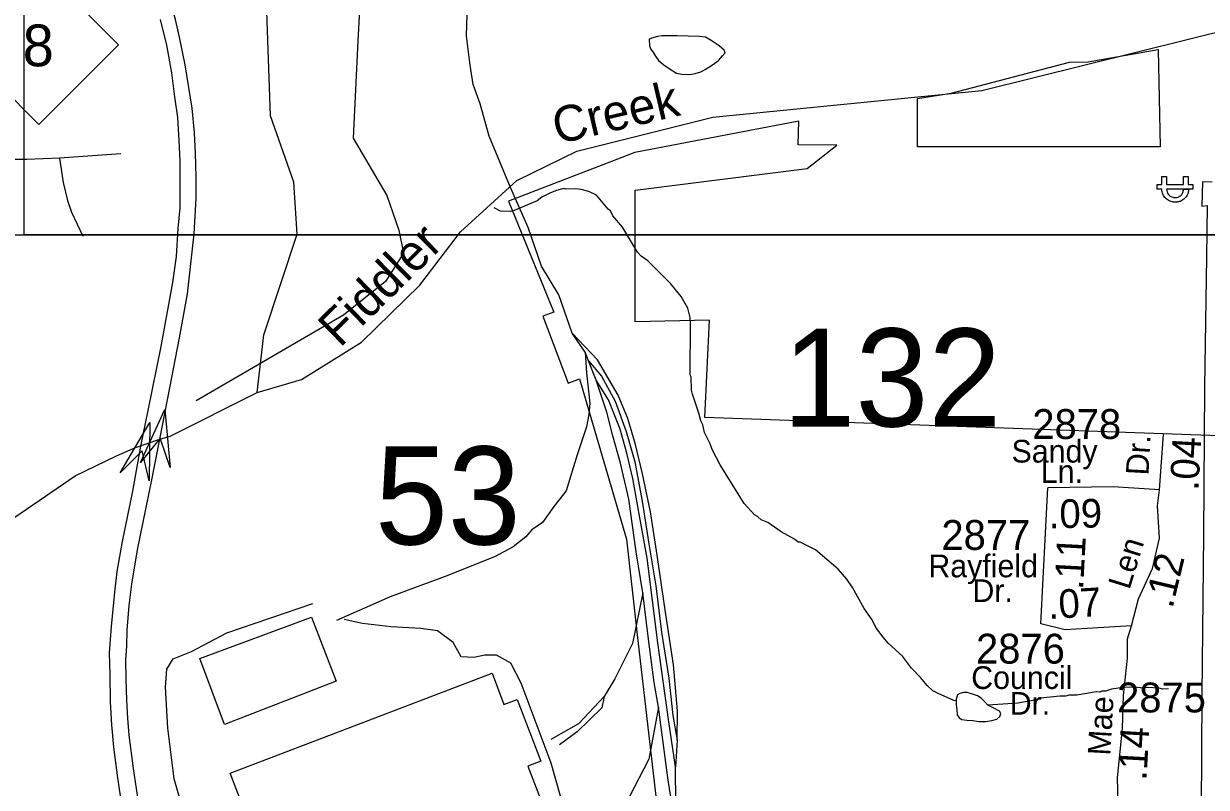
# Model space of a CAD drawing. Extents: x 1547597 to 1699558, y 810033 to 920809.
# Drawn here: x 1633721 to 1638672, y 828995 to 832191 of the extents above; entities that cross this region are included whole.
import ezdxf

# ---------------------------------------------------------------- set-up
doc = ezdxf.new("R2010")
doc.units = 0
for name, color, linetype in [('Exist Boundary Political City Limit New', 7, 'Continuous'), ('Exist Boundary Political City Limit New Hole', 7, 'Continuous'), ('Exist Cultural Warehouse Building Footprint', 7, 'Continuous'), ('Exist Hydrographic Creek Single Shore', 7, 'Continuous'), ('Exist Hydrographic Misc Water Feature', 7, 'Continuous'), ('Exist Railroad Mainline', 7, 'Continuous'), ('Exist Railroad Siding', 7, 'Continuous'), ('Exist Road Non-System Type 51', 7, 'Continuous'), ('Exist Road Primary NC Shield CELL', 7, 'Continuous'), ('Exist Road Primary NC Shield Number Label', 7, 'Continuous'), ('Exist Road Primary US Divided Attributed', 7, 'Continuous'), ('Exist Road Secondary Mileage Hundredths English Label', 7, 'Continuous'), ('Exist Road Secondary Structure Standard Bridge Attributed CELL', 7, 'Continuous'), ('Exist Road Secondary Structure Standard Bridge Number Label', 7, 'Continuous'), ('Exist Road Secondary Type 51 Attributed', 7, 'Continuous'), ('Exist Road Secondary Type 51 Label', 7, 'Continuous'), ('Exist Road Secondary Type 51 Number Label', 7, 'Continuous'), ('Exist Utilities Electrical Power Substation CELL', 7, 'Continuous'), ('Exist Utilities Electrical Transmission Line', 7, 'Continuous'), ('Map Preparation Boundary City Limit Buffer Line', 7, 'Continuous'), ('Map Preparation Inset Cut Line', 7, 'Continuous'), ('Old_Level_32', 7, 'Continuous')]:
    doc.layers.add(name, color=color, linetype=linetype)

msp = doc.modelspace()

# ---------------------------------------------------------------- linework, layer by layer
at = {"layer": 'Exist Boundary Political City Limit New'}
for points in [[(1636572.2, 830542.2), (1636592.2, 830949.3), (1636280.3, 830942.5), (1636280.8, 831493.7), (1637000.1, 831585.1), (1637125.2, 831682.6), (1636963.5, 831683.5), (1636966.1, 831782.9), (1636279.5, 831651.1), (1635750.1, 831447.6), (1635940.5, 830984.1), (1635893.8, 830966.2), (1636001, 830685.9), (1636047.7, 830703.9), (1636243.9, 830033.2), (1636288.5, 829633.2), (1636416.5, 828536)], [(1638764.3, 830464.5), (1636572.2, 830542.2)]]:
    msp.add_lwpolyline(points, dxfattribs=at)
at = {"layer": 'Exist Boundary Political City Limit New Hole'}
msp.add_lwpolyline([(1637462.6, 831877.8), (1637604, 831899.5), (1638098.9, 832029.1), (1638177.5, 832031.1), (1638470.1, 832082.1), (1638477.9, 831675.5), (1637462.6, 831675.5)], close=True, dxfattribs=at)
at = {"layer": 'Exist Cultural Warehouse Building Footprint'}
for points in [[(1634458.4, 829534.8), (1634926.6, 829707.7), (1635029.7, 829439.9), (1634561.5, 829258.7)], [(1634586, 829054.5), (1635681.7, 829472.5), (1635731.7, 829341.3), (1635787.5, 829362.6), (1635885.9, 829104.7), (1635832.1, 829084.1), (1635910.8, 828877.8), (1635518.3, 828728), (1635478.2, 828833.1), (1635233.2, 828739.7), (1635337.8, 828465.5), (1634884.5, 828292.5), (1634820.3, 828460.6), (1634761, 828438), (1634688.9, 828627), (1634741.5, 828647)]]:
    msp.add_lwpolyline(points, close=True, dxfattribs=at)
at = {"layer": 'Exist Hydrographic Creek Single Shore'}
for points in [[(1634698.9, 830647), (1634883.8, 830702.3), (1635134.8, 830858), (1635379.9, 831096), (1635549.9, 831319.1), (1635785.9, 831534.2), (1636036.9, 831657.1), (1636605.9, 831799.8), (1637731.9, 831911.6), (1639236.9, 832284.8), (1639447, 832365.8), (1639875.9, 832728.1), (1639978, 832883.6)], [(1634698.9, 830647), (1634726.9, 830889.3), (1634865.9, 831310), (1634851.9, 831526.8), (1634754.9, 831804.6), (1634735.9, 832320.3), (1634687.9, 832488.7)], [(1631311.2, 828442.3), (1631358.7, 828491.5), (1632279.8, 829058.1), (1632607.9, 829346.8), (1633204.9, 829797.5), (1633936.8, 830298.1), (1634109.5, 830382.1), (1634189.2, 830416.7), (1634291.8, 830452.2), (1634334.5, 830465.3), (1634698.9, 830647)]]:
    msp.add_lwpolyline(points, dxfattribs=at)
at = {"layer": 'Exist Hydrographic Misc Water Feature'}
for points in [[(1636339.6, 832125.6), (1636340.6, 832098.4), (1636347, 832084.3), (1636358.1, 832069.1), (1636365.9, 832054), (1636378.8, 832037), (1636400.6, 832018.9), (1636428, 831999.8), (1636453.6, 831984), (1636476, 831979), (1636510.2, 831977.7), (1636531.9, 831982.5), (1636556.3, 831989.7), (1636574.2, 831999.3), (1636604.4, 832018.2), (1636630, 832036.6), (1636646.6, 832055.5), (1636658, 832068.5), (1636652.9, 832079.4), (1636632.5, 832098.4), (1636599.5, 832119.9), (1636575.8, 832134.3), (1636548.2, 832136.5), (1636456.9, 832139.1), (1636392.7, 832139.4), (1636374.4, 832137.3), (1636358.9, 832133.3), (1636339.6, 832125.6)], [(1637624.3, 829357), (1637614.2, 829359), (1637548.5, 829387.5), (1637526.7, 829399.7), (1637502.8, 829421.8), (1637477, 829454), (1637437.4, 829494.3), (1637399.8, 829544.6), (1637340.3, 829599.1), (1637318.4, 829623.2), (1637288.7, 829663.4), (1637273, 829695.5), (1637239.4, 829743.7), (1637190, 829832), (1637166.3, 829866.2), (1637130.6, 829908.5), (1637035.3, 829989.2), (1636971.6, 830021.7), (1636963.6, 830021.8), (1636947.7, 830033.9), (1636891.9, 830064.3), (1636836.3, 830102.7), (1636808.4, 830114.9), (1636792.5, 830129.1), (1636780.6, 830135.1), (1636736.9, 830183.5), (1636636.2, 830344.2), (1636602.7, 830408.3), (1636594.8, 830432.4), (1636571.2, 830480.6), (1636563.4, 830512.6), (1636555.5, 830528.7), (1636547.7, 830560.7), (1636520.4, 830640.9), (1636516.5, 830656.9), (1636514.9, 830712.8), (1636510.9, 830720.9), (1636512.5, 830936.7), (1636510.6, 830960.7), (1636500.9, 831000.7), (1636473.3, 831048.9), (1636429.7, 831101.3), (1636334.5, 831197.9), (1636306.6, 831218.1), (1636290.8, 831234.2), (1636227.6, 831338.7), (1636188, 831387), (1636178.1, 831407), (1636168.2, 831415.1), (1636118.7, 831473.5), (1636086.8, 831487.7), (1636054.8, 831496), (1636030.9, 831500.1), (1635990.9, 831498.5), (1635982.9, 831500.6), (1635950.9, 831492.8), (1635926.8, 831483), (1635890.8, 831465.3), (1635870.7, 831449.5), (1635774.5, 831408.3), (1635758.5, 831404.4), (1635716.6, 831406.7), (1635690.7, 831419.6)], [(1638513.7, 829407.7), (1638489.7, 829405.9), (1638473.8, 829410), (1638425.8, 829412.5), (1638409.8, 829410.6), (1638369.9, 829414.9), (1638322, 829413.3), (1638274, 829405.7), (1638249.9, 829397.8), (1638233.9, 829398), (1638225.9, 829394.1), (1638209.9, 829394.2), (1638129.9, 829380.8), (1638097.9, 829381.1), (1638081.9, 829377.2), (1638058, 829377.4), (1637978, 829368.1), (1637953.9, 829360.3), (1637881.9, 829346.8), (1637756.7, 829339.5)], [(1637756.7, 829339.5), (1637741.7, 829356.3), (1637728.5, 829368.7), (1637714.3, 829377.7), (1637688.6, 829386.5), (1637670.5, 829392.3), (1637655, 829392.5), (1637639.9, 829388.3), (1637629.5, 829382.1), (1637624.1, 829364.8), (1637624.3, 829357)], [(1637624.3, 829357), (1637624.6, 829339.8), (1637627.2, 829320.5), (1637629.2, 829299.1), (1637636.8, 829286.5), (1637648.5, 829279.7), (1637668.8, 829275.7), (1637694.9, 829274.3), (1637720, 829270.6), (1637748.4, 829271), (1637773.5, 829275.1), (1637795, 829280.4), (1637807.7, 829292.3), (1637811.2, 829304.1), (1637805.7, 829314.5), (1637782.3, 829326.6), (1637756.7, 829339.5)]]:
    msp.add_lwpolyline(points, dxfattribs=at)
at = {"layer": 'Exist Railroad Mainline'}
for p, q in [((1636071.6, 830816.3), (1636017.2, 830895.7)), ((1636085.3, 830780), (1636071.6, 830816.3)), ((1636118.1, 830699.5), (1636085.3, 830780))]:
    msp.add_line(p, q, dxfattribs=at)
for points in [[(1636017.2, 830895.7), (1635961.3, 831056.4), (1635889.1, 831175.9), (1635832.9, 831337.9), (1635758.7, 831504.4), (1635669.7, 831719.6), (1635631.5, 831855.4), (1635602.4, 831936.5), (1635589.5, 832016.6), (1635575.3, 832139.7), (1635578.6, 832275.3), (1635596, 832374.6), (1635619.1, 832466.3), (1635652.7, 832581.9), (1635710, 832697.2), (1635775.2, 832794.4), (1635934.1, 832983)], [(1636312.5, 829808.8), (1636284.8, 829981.3), (1636253.7, 830201.6), (1636219.7, 830352.2), (1636187.2, 830466.5), (1636162.4, 830564.9), (1636118.1, 830699.5)], [(1636379.1, 829330.3), (1636359.7, 829434.3), (1636336.2, 829614.7), (1636312.5, 829808.8)], [(1636461, 828764.9), (1636418.5, 829025.5), (1636379.1, 829330.3)]]:
    msp.add_lwpolyline(points, dxfattribs=at)
at = {"layer": 'Exist Railroad Siding'}
for points in [[(1636456.7, 829193), (1636458.2, 829315), (1636440.7, 829507.3), (1636407.5, 829727.7), (1636372.5, 829966.1), (1636345, 830148.6), (1636311, 830306.9), (1636282.5, 830429.4), (1636250.1, 830537.9), (1636209.7, 830636.8), (1636123.2, 830783.6), (1636017.2, 830895.7)], [(1636071.6, 830816.3), (1636076.5, 830730.1), (1636090.9, 830602), (1636087, 830555.8), (1636077.7, 830504), (1636038.1, 830386.5), (1635991.6, 830235.8), (1635940.8, 830169.8), (1635892.5, 830103.5), (1635848.3, 830072.1), (1635823.1, 830044), (1635770.2, 830001), (1635694.3, 829961.4), (1635496.1, 829882), (1635254.9, 829792.8), (1635030.3, 829693.6)], [(1636085.3, 830780), (1636140.4, 830715.2), (1636196.5, 830611), (1636243.4, 830484), (1636279.6, 830357.4), (1636309.5, 830193.1), (1636337.3, 830022.7), (1636366.9, 829838.2), (1636390.4, 829644), (1636421.9, 829451.4), (1636438, 829295.2), (1636456.7, 829193)], [(1636449.2, 829081.1), (1636421.6, 829269.3), (1636375.9, 829600), (1636330.5, 829954.8), (1636298.9, 830131.1), (1636270.8, 830287.5), (1636246.2, 830393.9), (1636217.4, 830494.3), (1636169.8, 830616.8), (1636118.1, 830699.5)], [(1636312.5, 829808.8), (1636270, 829596.5), (1636195.2, 829448.8), (1636150.7, 829375.9)], [(1636150.7, 829375.9), (1636043.5, 829260.6), (1635928.2, 829195.8)], [(1636150.7, 829375.9), (1636140.6, 829327.3), (1636037.4, 829228.2), (1635964.6, 829173.5)], [(1636379.1, 829330.3), (1636338.7, 829113.7), (1636255.8, 828953.9)], [(1636456.7, 829193), (1636449.2, 829081.1)], [(1636461, 828764.9), (1636451.1, 828929), (1636449.2, 829081.1)]]:
    msp.add_lwpolyline(points, dxfattribs=at)
at = {"layer": 'Exist Road Non-System Type 51'}
msp.add_line((1634127.9, 831646.2), (1633871.8, 831628.4), dxfattribs=at)
for points in [[(1635133, 832353.1), (1635119.7, 832118.4), (1635099.9, 831711.7), (1635241.9, 831471.8), (1635291.5, 831326.3), (1635311.3, 831230.4), (1635235.3, 831111.4), (1635060.4, 830970.2), (1634442.6, 830613.1)], [(1633871.8, 831628.4), (1633733.8, 831621.6), (1633707.7, 831621.7), (1633685.7, 831621.9), (1633653.8, 831628.2), (1633484.2, 831669.7), (1633302.8, 831713.2), (1633242.9, 831727.8), (1633218.9, 831731.9), (1633192.9, 831730.2), (1632967, 831722), (1632663, 831710.8), (1632383, 831697), (1632211.1, 831688.5)], [(1633871.8, 831628.4), (1633886.9, 831526.2), (1633904.2, 831450.2), (1633921.8, 831402), (1633968.8, 831301.6)], [(1635328.2, 827429), (1635222.7, 827481.3), (1635077.4, 827557.4), (1634958.5, 827643.3), (1634879.2, 827739.2), (1634710.7, 828010.3), (1634621.5, 828238.4), (1634515.8, 828545.8), (1634416.7, 828800.4), (1634350.6, 829030.8), (1634324.2, 829242.4), (1634314.3, 829414.3), (1634320.9, 829490.3), (1634347.3, 829533.3), (1634423.3, 829563), (1634571.8, 829641.7), (1634931.9, 829764)], [(1635551.5, 828078.2), (1635472.7, 828254.1), (1635466.1, 828336.7), (1635528.9, 828389.6), (1635631.3, 828445.8), (1635773.4, 828558.2), (1635862.6, 828611.1), (1635902.2, 828673.9), (1635935.2, 828816.1), (1635968.3, 828958.2), (1635928.6, 829097.1), (1635803.1, 829431), (1635760.3, 829515.1), (1635700.9, 829548.1), (1635651.3, 829548.1), (1635605.1, 829538.2), (1635552.2, 829541.5), (1635519.2, 829601), (1635453.1, 829650.6), (1635383.7, 829660.5), (1635258.2, 829667.1), (1635139.3, 829680.4), (1635063.3, 829696.9)]]:
    msp.add_lwpolyline(points, dxfattribs=at)
at = {"layer": 'Exist Road Primary NC Shield CELL'}
msp.add_lwpolyline([(1633452, 832101.9), (1633785, 832434.9), (1634118, 832101.9), (1633785, 831768.9)], close=True, dxfattribs=at)
at = {"layer": 'Exist Road Primary US Divided Attributed'}
for points in [[(1634291.8, 830452.2), (1634324.4, 830623.8), (1634373.7, 830876.7), (1634406.4, 831059.6), (1634435.5, 831311.4), (1634442.6, 831458.7), (1634443.8, 831548.6), (1634440.8, 831648.4), (1634436.7, 831734.2), (1634426.6, 831836.9), (1634397.5, 832018.6), (1634373.7, 832134.4), (1634356.5, 832208), (1634326.2, 832317.9), (1634302.5, 832393.3), (1634279.3, 832465.1), (1634262.7, 832512), (1634230.6, 832590.4), (1634064.1, 832989.3), (1633875.5, 833451.1), (1633787.1, 833660.7), (1633726.5, 833807.7), (1633666.5, 833984.6)], [(1634292.4, 832208.6), (1634319.7, 832100.5), (1634340.5, 831984.7), (1634352.5, 831884.6), (1634365.7, 831798.6), (1634371.3, 831703.3), (1634374.3, 831614.8), (1634375.5, 831535.5), (1634375.5, 831420.4), (1634367.2, 831334), (1634358.9, 831217), (1634344.3, 831107.5), (1634294.7, 830839.6), (1634241.3, 830572.7), (1634210.4, 830422.5)], [(1634371, 828362.9), (1634308.8, 828564.2), (1634275.8, 828653.5), (1634232, 828808.9), (1634216.2, 828864.1), (1634198.3, 828962.4), (1634180.4, 829074.4), (1634162.4, 829212.9), (1634156.7, 829285.3), (1634152.4, 829358.5), (1634150.2, 829449.6), (1634148.8, 829528.6), (1634152.4, 829585.3), (1634154.5, 829653.4), (1634162.4, 829756), (1634173.9, 829845), (1634197.6, 829989.3), (1634256.2, 830274.7), (1634291.8, 830452.2)], [(1634210.4, 830422.5), (1634176.6, 830234.9), (1634133, 830024.4), (1634111.5, 829898.1), (1634101.4, 829811.3), (1634087.1, 829667.8), (1634079.2, 829558.7), (1634081.3, 829469), (1634083.5, 829352.8), (1634089.2, 829256.6), (1634097.9, 829163.3), (1634113.6, 829034.9), (1634125.1, 828960.3), (1634140.9, 828877.8), (1634164.6, 828780.9), (1634188.6, 828692.9), (1634280.1, 828397.7), (1634310.8, 828297.4)]]:
    msp.add_lwpolyline(points, dxfattribs=at)
at = {"layer": 'Exist Road Secondary Structure Standard Bridge Attributed CELL'}
for points in [[(1634210.6, 830354.3), (1634312.7, 830575.8), (1634335, 830333), (1634292, 830455.6)], [(1634125.5, 830311.2), (1634249.1, 830521.4), (1634247.1, 830277.6), (1634216.6, 830403.9)]]:
    msp.add_lwpolyline(points, close=True, dxfattribs=at)
at = {"layer": 'Exist Road Secondary Type 51 Attributed'}
for points in [[(1638476, 830239.9), (1638492.8, 830471.8)], [(1637979, 829679.3), (1638008.5, 830248.4)], [(1638476, 830239.9), (1638282.2, 830252.6), (1638008.5, 830248.4)], [(1638358, 829670.9), (1638387.5, 829784.7), (1638446.5, 829911.1), (1638476, 830037.6), (1638467.5, 830172.5), (1638476, 830239.9)], [(1638358, 829670.9), (1638219.1, 829662.4), (1638080.1, 829654), (1637979, 829679.3)], [(1638303.3, 828882.7), (1638299.1, 829034.4), (1638320.1, 829240.9), (1638324.3, 829380), (1638341.2, 829536), (1638341.2, 829616.1), (1638358, 829670.9)]]:
    msp.add_lwpolyline(points, dxfattribs=at)
at = {"layer": 'Exist Utilities Electrical Power Substation CELL'}
msp.add_lwpolyline([(1638465.8, 831518.1), (1638485.3, 831518.1), (1638485.3, 831550.4), (1638505.1, 831550.4), (1638505.1, 831518.1), (1638575.9, 831518.1), (1638575.9, 831550.4), (1638595.8, 831550.4), (1638595.8, 831518.1), (1638615.3, 831518.1), (1638615.3, 831498.7), (1638595.8, 831498.7), (1638575.9, 831498.7), (1638505.1, 831498.7), (1638505.8, 831492.5), (1638507, 831487.2), (1638509.4, 831481.6), (1638513.1, 831476.2), (1638517.8, 831471.4), (1638520.4, 831469.4), (1638523.4, 831467.7), (1638527.2, 831465.6), (1638531.4, 831464.3), (1638536.2, 831463.4), (1638539.8, 831463.1), (1638544, 831463.2), (1638548.7, 831463.9), (1638553, 831465.2), (1638556, 831466.4), (1638559.3, 831468.2), (1638562.7, 831470.6), (1638565.8, 831473.4), (1638568.5, 831476.3), (1638570.7, 831479.2), (1638571.9, 831481.6), (1638573.4, 831484.3), (1638574.7, 831487.9), (1638575.2, 831490.1), (1638576, 831493.8), (1638576.3, 831496.7), (1638576.4, 831498.7), (1638598, 831498.7), (1638597.7, 831495.3), (1638597.3, 831492.6), (1638596.8, 831489.3), (1638596, 831485.9), (1638595, 831482.2), (1638593.9, 831479.1), (1638592.6, 831475.9), (1638590.8, 831472.4), (1638588.5, 831468.8), (1638586, 831465.2), (1638583.4, 831462.1), (1638580.7, 831459.4), (1638577.1, 831456.2), (1638573.3, 831453.3), (1638569.1, 831450.8), (1638564.7, 831448.5), (1638561.4, 831447.1), (1638558.3, 831446.1), (1638555.1, 831445.2), (1638551.3, 831444.4), (1638547.6, 831443.9), (1638544.1, 831443.6), (1638539.7, 831443.6), (1638536.7, 831443.8), (1638533.3, 831444.2), (1638529.7, 831444.9), (1638524.9, 831446), (1638519.9, 831447.9), (1638515.4, 831449.9), (1638511.9, 831452), (1638507.7, 831454.7), (1638504.5, 831457.4), (1638502.6, 831459), (1638500.2, 831461.4), (1638498.2, 831463.6), (1638495.5, 831466.9), (1638492.8, 831471.2), (1638490.9, 831474.9), (1638489.3, 831478.3), (1638488.2, 831481.4), (1638486.6, 831486.6), (1638485.7, 831491), (1638485.3, 831494.8), (1638485, 831498.7), (1638465.8, 831498.7)], close=True, dxfattribs=at)
at = {"layer": 'Exist Utilities Electrical Transmission Line'}
for points in [[(1638695.9, 831527), (1638655.9, 831529.4), (1638652.6, 831427.4), (1638676.7, 831429.1)], [(1638613.4, 825833.6), (1638616.4, 826067.7), (1638618.4, 826689.5), (1638638, 827457.4), (1638638.1, 828081.5), (1638649.4, 828659.4), (1638654.5, 829383.3), (1638661, 830049.3), (1638665, 830669.3), (1638673.9, 831213.2), (1638676.7, 831429.1)]]:
    msp.add_lwpolyline(points, dxfattribs=at)
at = {"layer": 'Map Preparation Boundary City Limit Buffer Line'}
for points in [[(1636572.2, 830542.2), (1636592.2, 830949.3), (1636280.3, 830942.5), (1636280.8, 831493.7), (1637000.1, 831585.1), (1637125.2, 831682.6), (1636963.5, 831683.5), (1636966.1, 831782.9), (1636279.5, 831651.1), (1635750.1, 831447.6), (1635940.5, 830984.1), (1635893.8, 830966.2), (1636001, 830685.9), (1636047.7, 830703.9), (1636243.9, 830033.2), (1636288.5, 829633.2), (1636416.5, 828536)], [(1638764.3, 830464.5), (1636572.2, 830542.2)]]:
    msp.add_lwpolyline(points, dxfattribs=at)
at = {"layer": 'Map Preparation Inset Cut Line'}
for points in [[(1633724, 874749.3), (1571208, 874749.3), (1571208, 831307.2), (1633724, 831307.2)], [(1694128.9, 831307.2), (1633724, 831307.2), (1633724, 874749.3), (1694128.9, 874749.3)], [(1575502.6, 831307.2), (1641328.6, 831307.2), (1641328.6, 811336.3), (1575502.6, 811336.3)]]:
    msp.add_lwpolyline(points, close=True, dxfattribs=at)

# ---------------------------------------------------------------- texts
at = {"layer": 'Exist Road Primary NC Shield Number Label'}
msp.add_text('8', height=175, dxfattribs=at).set_placement((1633717.1, 832012.2))
at = {"layer": 'Exist Road Secondary Mileage Hundredths English Label'}
for s, rotation, p in [('.04', 86.8907, (1638638.3, 830235.5)), ('.09', 0.8821, (1638013, 830079.2)), ('.11', 87.0344, (1638155.7, 829820.3)), ('.12', 76.5724, (1638529.7, 829740.3)), ('.07', 3.4712, (1638011.9, 829699.2)), ('.14', 86.8055, (1638420.8, 829022.1))]:
    msp.add_text(s, height=120, rotation=rotation, dxfattribs=at).set_placement(p)
at = {"layer": 'Exist Road Secondary Structure Standard Bridge Number Label'}
for s, p in [('132', (1636898, 830505)), ('53', (1635191.6, 830011.3))]:
    msp.add_text(s, height=410.1, dxfattribs=at).set_placement(p)
at = {"layer": 'Exist Road Secondary Type 51 Label'}
for s, p in [('Sandy', (1637856.2, 830354.2)), ('Ln.', (1637978.6, 830269.3)), ('Rayfield', (1637508, 829874.1)), ('Dr.', (1637692.5, 829770.8)), ('Council', (1637687.5, 829406.9)), ('Dr.', (1637848.7, 829299.2))]:
    msp.add_text(s, height=95, dxfattribs=at).set_placement(p)
for s, rotation, p in [('Dr.', 86.8907, (1638429.4, 830299)), ('Len', 72.7804, (1638349.6, 829819.1)), ('Mae', 86.8055, (1638269.7, 829126.8))]:
    msp.add_text(s, height=95, rotation=rotation, dxfattribs=at).set_placement(p)
at = {"layer": 'Exist Road Secondary Type 51 Number Label'}
for s, p in [('2878', (1637943.2, 830452.8)), ('2877', (1637562.7, 829988.8)), ('2876', (1637707.5, 829513)), ('2875', (1638298.1, 829308.7))]:
    msp.add_text(s, height=125, dxfattribs=at).set_placement(p)
at = {"layer": 'Old_Level_32'}
for s, rotation, p in [('Creek', 13.2462, (1635954.9, 831685.3)), ('Fiddler', 44.4507, (1635045.4, 830831.9))]:
    msp.add_text(s, height=150, rotation=rotation, dxfattribs=at).set_placement(p)

doc.saveas('drawing.dxf')
